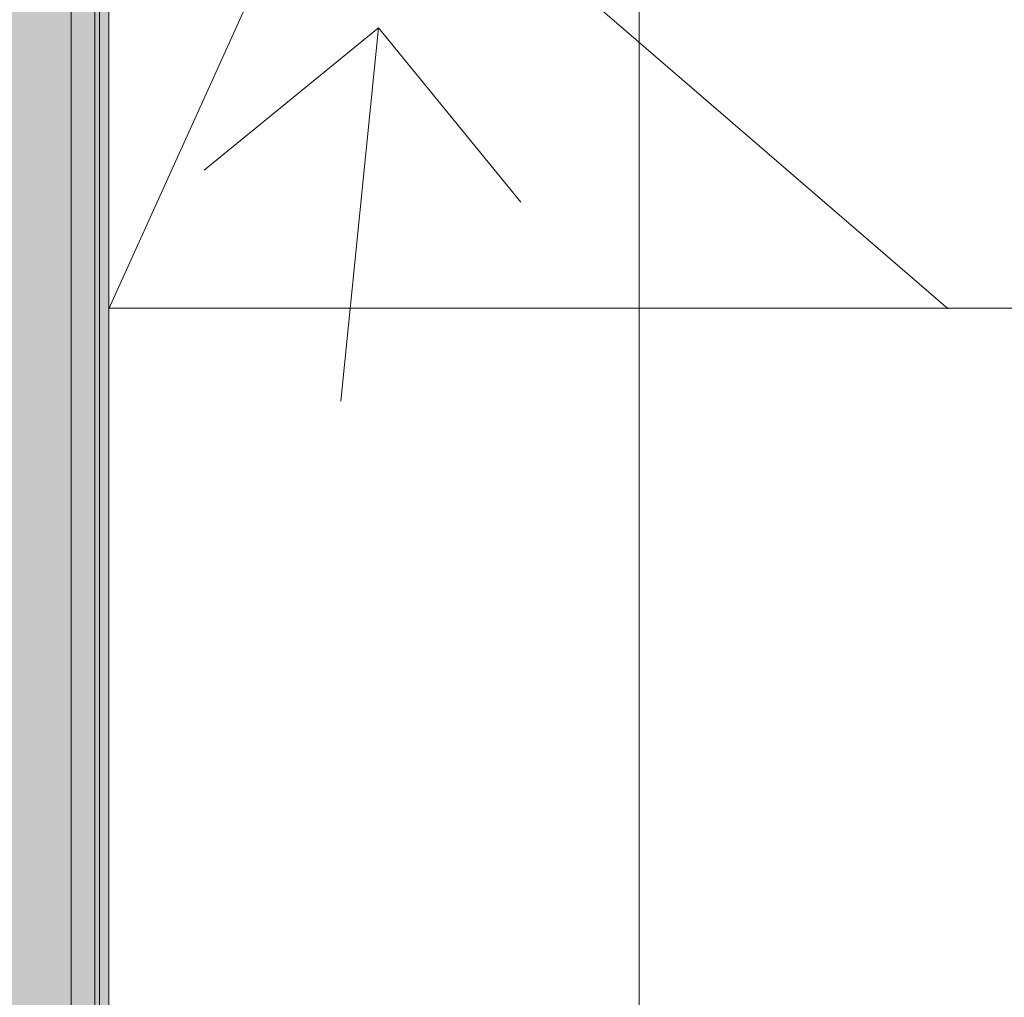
# Model space of a CAD drawing. Header units: millimetres. Extents: x 5980700 to 6194397, y -12939 to 2351883.
# Tile 392 of 587: x 6089061 to 6089586, y 1047 to 1568. Entities that reach past the tile are written whole.
import ezdxf

# ---------------------------------------------------------------- set-up
doc = ezdxf.new("R2010")
doc.units = ezdxf.units.MM
for name, color, linetype, lineweight in [('A-DETL-THIN', 151, 'Continuous', 9), ('A-FLOR-PATT', 8, 'Continuous', 18), ('A-WALL', 113, 'Continuous', 18), ('A-WALL-PATT', 111, 'Continuous', 25)]:
    doc.layers.add(name, color=color, linetype=linetype, lineweight=lineweight)

# ---------------------------------------------------------------- blocks, each defined once
blk = doc.blocks.new('BE-PMSa-MOD-ARQ-CONEXAODOFUTURO-EX-000-R_rvt-2-PLANTA DE CAIMENTO DE PISOS - 1 PAV_')
at = {"layer": 'A-FLOR-PATT', "lineweight": 5}
h = blk.add_hatch(dxfattribs=at)
h.set_pattern_fill('FP_192', color=71, style=0, pattern_type=2)
h.set_pattern_definition([(90, (-2708.615, 514.159), (-450, 2.755455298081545e-14), []), (180, (-2708.615, 514.159), (-5.510910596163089e-14, -450), [])])
h.paths.add_polyline_path([(-3061.114845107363, 120.3896399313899), (-3051.114845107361, 120.3896399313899), (-3051.114845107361, 760.3896399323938), (-3061.114845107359, 760.3896399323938), (-3061.114845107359, 771.3896399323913), (-3081.11991173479, 771.3896399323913), (-3081.11991173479, 660.3896399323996), (-3100.119911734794, 660.3896399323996), (-3100.119911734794, 790.3896399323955), (-3061.114845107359, 790.3896399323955), (-3061.114845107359, 800.3896399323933), (-3051.114845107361, 800.3896399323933), (-3051.114845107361, 840.3896399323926), (-3021.114845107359, 840.3896399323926), (-3021.114845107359, 800.3896399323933), (-3011.114845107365, 800.3896399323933), (-3011.114845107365, 790.3896399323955), (-2972.10977847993, 790.3896399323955), (-2972.10977847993, 660.3896399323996), (-2991.10977847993, 660.3896399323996), (-2992.114845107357, 771.3896399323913), (-3011.114845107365, 771.3896399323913), (-3011.114845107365, 760.3896399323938), (-3021.114845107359, 760.3896399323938), (-3021.114845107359, 120.3896399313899), (-2321.114845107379, 120.38963993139), (-2321.114845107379, 135.3896399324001), (-2271.114845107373, 135.3896399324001), (-2271.114845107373, 120.3896399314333), (-1788.614845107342, 120.3896399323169), (-1788.614845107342, 1828.640541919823), (-3156.11484510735, 1828.640541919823), (-3156.11484510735, 120.3896399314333), (-3111.11484510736, 120.3896399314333), (-3111.11484510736, 135.3896399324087), (-3061.114845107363, 135.3896399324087)])
h.paths.add_polyline_path([(-2385.405754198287, 1209.818154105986), (-2494.67406530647, 1210.968425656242), (-2513.441901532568, 1213.826982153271), (-2533.617734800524, 1219.299263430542), (-2552.767718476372, 1227.020742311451), (-2572.598511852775, 1237.934278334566), (-2596.182046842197, 1256.218682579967), (-2611.756813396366, 1272.471553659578), (-2623.984628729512, 1288.809522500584), (-2634.924497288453, 1307.873240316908), (-2642.997398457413, 1326.996886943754), (-2648.820865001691, 1346.916379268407), (-2653.364776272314, 1385.486267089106), (-2652.214504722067, 1799.158994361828), (-1932.864913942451, 1798.111721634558), (-1934.015185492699, 1368.508865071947), (-1936.873741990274, 1349.741028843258), (-1942.346023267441, 1329.565195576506), (-1950.067502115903, 1310.415211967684), (-1960.981038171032, 1290.584418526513), (-1979.476394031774, 1266.776786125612), (-1995.518314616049, 1251.426116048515), (-2011.856290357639, 1239.198296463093), (-2030.920000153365, 1228.258433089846), (-2050.043646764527, 1220.18553192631), (-2069.963139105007, 1214.362065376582), (-2108.533026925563, 1209.818154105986), (-2301.77352173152, 1209.818154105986)])
h.paths.add_polyline_path([(-2477.696663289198, 1215.248329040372), (-2478.707222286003, 1215.869540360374), (-2481.621891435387, 1215.495511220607)])
h.paths.add_polyline_path([(-2477.696663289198, 1217.373753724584), (-2477.696663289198, 1217.922630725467), (-2478.601607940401, 1217.418295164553)])
h.paths.add_polyline_path([(-2477.696663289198, 1216.522428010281), (-2477.696663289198, 1217.373753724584), (-2481.267902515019, 1216.640651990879)])
h.paths.add_polyline_path([(-2486.166268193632, 1217.790628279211), (-2488.743123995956, 1218.204088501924), (-2487.626071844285, 1217.86247991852)])
h.paths.add_polyline_path([(-2082.560126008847, 1219.247246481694), (-2063.880831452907, 1223.351276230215), (-2077.389146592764, 1220.869054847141), (-2082.446150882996, 1219.285498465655)])
h.paths.add_polyline_path([(-2600.209048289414, 1270.129862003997), (-2610.318473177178, 1282.855912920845), (-2606.494505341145, 1277.552102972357), (-2600.230697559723, 1270.153270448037)])
h.paths.add_polyline_path([(-2585.479272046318, 1256.261601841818), (-2596.365847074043, 1267.143696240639), (-2593.660653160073, 1263.568418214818), (-2585.645466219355, 1256.402757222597)])
h.paths.add_polyline_path([(-2569.213826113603, 1244.238721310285), (-2581.107200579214, 1253.625674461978), (-2578.064582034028, 1250.457326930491), (-2569.933853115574, 1244.717610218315)])
h.paths.add_polyline_path([(-2542.382742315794, 1230.109776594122), (-2555.567367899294, 1237.116035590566), (-2554.304913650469, 1235.563275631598), (-2542.885728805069, 1230.326467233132)])
h.paths.add_polyline_path([(-2034.649451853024, 1234.303316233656), (-2019.671442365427, 1243.056734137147), (-2030.856846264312, 1236.97880872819), (-2034.105931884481, 1234.686742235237)])
h.paths.add_polyline_path([(-2053.302534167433, 1226.502938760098), (-2037.770522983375, 1233.315533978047), (-2049.805317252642, 1228.430575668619), (-2053.035444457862, 1226.650156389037)])
h.paths.add_polyline_path([(-2029.460233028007, 1236.110069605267), (-2021.413321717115, 1240.785904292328), (-2029.442440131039, 1236.119169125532)])
h.paths.add_polyline_path([(-1985.740838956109, 1329.465160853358), (-1983.190975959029, 1331.20294935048), (-1984.448311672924, 1330.230550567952), (-1985.55232971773, 1329.576789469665)])
h.paths.add_polyline_path([(-1986.011866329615, 1323.496216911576), (-1985.196751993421, 1322.730366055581), (-1986.094555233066, 1322.739353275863)])
h.paths.add_polyline_path([(-1999.17087410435, 1303.194681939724), (-1997.2370520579, 1300.723855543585), (-2002.359454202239, 1298.686025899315), (-1999.489666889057, 1302.83380980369)])
h.paths.add_polyline_path([(-2010.217714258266, 1292.558936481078), (-2014.480092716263, 1289.727775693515), (-2013.238608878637, 1288.302829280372), (-2009.70505890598, 1291.768410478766)])
h.paths.add_polyline_path([(-2016.934354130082, 1285.736636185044), (-2017.839468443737, 1287.106963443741), (-2019.880274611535, 1286.699588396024), (-2018.839280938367, 1285.290387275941), (-2017.120664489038, 1285.692991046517)])
h.paths.add_polyline_path([(-2037.197033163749, 1267.560721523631), (-2042.49597852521, 1264.949931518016), (-2041.044355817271, 1267.323389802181), (-2038.819816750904, 1267.917308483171)])
h.paths.add_polyline_path([(-2045.098100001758, 1270.695217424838), (-2042.49597852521, 1275.057467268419), (-2045.439065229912, 1274.271782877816), (-2048.551302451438, 1273.278130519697), (-2047.090147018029, 1272.794656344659), (-2045.439065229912, 1271.561042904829)])
h.paths.add_polyline_path([(-2065.298357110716, 1261.472472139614), (-2067.027447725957, 1260.090729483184), (-2065.354163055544, 1260.351172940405)])
h.paths.add_polyline_path([(-2062.822545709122, 1266.350255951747), (-2057.822252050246, 1267.765776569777), (-2057.822252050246, 1268.574891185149), (-2058.395226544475, 1269.868988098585), (-2054.520052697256, 1273.640267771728), (-2055.220535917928, 1274.239021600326), (-2056.343306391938, 1275.32056883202), (-2060.645077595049, 1271.268401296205), (-2059.537463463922, 1271.063836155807), (-2062.755643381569, 1266.549115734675)])
h.paths.add_polyline_path([(-2066.024810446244, 1265.245595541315), (-2066.024810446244, 1262.900282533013), (-2067.027447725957, 1262.003603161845), (-2065.203360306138, 1261.534719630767), (-2062.104395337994, 1264.616876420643), (-2063.351178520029, 1265.245595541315), (-2063.711326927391, 1266.043659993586), (-2065.550969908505, 1265.40905263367)])
h.paths.add_polyline_path([(-2065.210598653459, 1267.274529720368), (-2065.210598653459, 1269.687649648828), (-2068.749299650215, 1267.835220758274), (-2065.550969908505, 1267.328459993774)])
h.paths.add_polyline_path([(-2076.352072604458, 1260.868781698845), (-2072.182003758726, 1260.868781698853), (-2070.411218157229, 1263.783445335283), (-2065.210598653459, 1267.274529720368), (-2068.45025263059, 1266.678302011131), (-2068.749299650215, 1267.835220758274), (-2076.311618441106, 1262.787586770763), (-2076.092766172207, 1262.695778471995)])
h.paths.add_polyline_path([(-2101.257883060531, 1242.108587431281), (-2074.989097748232, 1246.259658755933), (-2051.282296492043, 1254.553749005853), (-2037.754781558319, 1261.220955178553), (-2020.310723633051, 1272.991598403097), (-2005.490591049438, 1286.285470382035), (-1997.699132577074, 1295.230027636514), (-1986.238142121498, 1311.600876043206), (-1977.995940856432, 1327.272039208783), (-1971.469536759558, 1345.134692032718), (-1967.4985743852, 1362.201384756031), (-1965.742905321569, 1378.284486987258), (-1966.86839724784, 1378.118265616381), (-1969.205306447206, 1369.156972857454), (-1968.456233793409, 1368.065475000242), (-1970.604800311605, 1364.285350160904), (-1971.583910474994, 1364.144090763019), (-1974.169945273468, 1358.451519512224), (-1977.714465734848, 1353.075655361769), (-1976.676781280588, 1351.715792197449), (-1972.617144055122, 1355.947862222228), (-1971.794189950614, 1355.661244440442), (-1969.781314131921, 1358.386849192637), (-1973.358730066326, 1349.986799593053), (-1973.358730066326, 1349.742312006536), (-1972.745116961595, 1348.620988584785), (-1976.191948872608, 1339.06831262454), (-1979.134245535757, 1335.099132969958), (-1981.095831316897, 1334.169196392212), (-1981.095831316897, 1339.256395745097), (-1982.042071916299, 1339.40947422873), (-1984.300262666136, 1336.763749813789), (-1986.248129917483, 1334.071764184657), (-1985.315838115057, 1333.637814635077), (-1984.458201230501, 1333.637814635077), (-1986.217635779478, 1330.959531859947), (-1989.781597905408, 1328.576218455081), (-1989.337710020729, 1325.45135236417), (-1985.993920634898, 1329.154876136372), (-1985.55232971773, 1328.404820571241), (-1986.175633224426, 1325.584541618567), (-1984.448311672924, 1327.637175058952), (-1983.531970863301, 1326.957940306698), (-1988.300257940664, 1322.275104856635), (-1989.781597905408, 1322.489197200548), (-1990.669972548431, 1322.081489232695), (-1993.670908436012, 1317.650989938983), (-1995.866106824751, 1316.820626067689), (-1995.866106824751, 1314.112330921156), (-1991.567297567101, 1315.625908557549), (-1988.781726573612, 1317.560638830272), (-1991.573527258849, 1313.959319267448), (-1991.576189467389, 1312.592637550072), (-1997.193717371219, 1304.792685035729), (-2006.969637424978, 1297.111660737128), (-2010.998278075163, 1296.87058749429), (-2011.283304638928, 1294.929710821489), (-2014.009268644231, 1293.674927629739), (-2009.318441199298, 1293.039932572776), (-2006.961267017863, 1294.112457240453), (-2005.775437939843, 1293.583724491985), (-2005.775437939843, 1291.518149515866), (-2004.777982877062, 1291.768410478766), (-2007.007336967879, 1288.677704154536), (-2009.318441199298, 1288.266765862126), (-2012.037773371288, 1288.522634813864), (-2013.672997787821, 1287.160244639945), (-2014.026177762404, 1286.231266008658), (-2018.839280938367, 1284.283823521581), (-2019.861647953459, 1282.710133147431), (-2017.839468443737, 1282.540732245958), (-2013.949506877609, 1283.907405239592), (-2014.014366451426, 1281.164908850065), (-2015.090040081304, 1280.328357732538), (-2026.025034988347, 1274.761583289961), (-2028.68532392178, 1272.991598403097), (-2029.311900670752, 1271.788868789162), (-2028.53730509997, 1271.269004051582), (-2033.039868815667, 1268.595802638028), (-2033.771857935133, 1269.159614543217), (-2036.217310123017, 1269.159614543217), (-2033.771857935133, 1271.079977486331), (-2035.629067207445, 1271.403304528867), (-2038.071023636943, 1271.859411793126), (-2038.461734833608, 1271.835372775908), (-2040.385987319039, 1270.21187522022), (-2041.309287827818, 1269.662975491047), (-2044.282382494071, 1268.646576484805), (-2046.410641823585, 1270.883625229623), (-2049.607524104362, 1270.325756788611), (-2050.033026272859, 1269.602491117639), (-2047.090147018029, 1268.346741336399), (-2050.865522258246, 1266.797149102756), (-2052.603626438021, 1266.434433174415), (-2057.907121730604, 1261.294097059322), (-2060.474703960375, 1260.344721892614), (-2068.29066351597, 1257.742209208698), (-2072.195619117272, 1258.591187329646), (-2074.469517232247, 1257.753722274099), (-2077.022368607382, 1260.820498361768), (-2082.761014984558, 1259.45817597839), (-2085.376661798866, 1257.81157915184), (-2087.232279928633, 1258.619929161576), (-2086.881232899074, 1261.122462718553), (-2091.091994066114, 1259.745007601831), (-2090.909593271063, 1258.619929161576), (-2097.224943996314, 1257.175148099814), (-2100.040584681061, 1256.356742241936), (-2100.304326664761, 1255.522836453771), (-2102.671216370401, 1254.435178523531), (-2104.757513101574, 1255.483089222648), (-2108.533026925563, 1255.291145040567), (-2108.532940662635, 1252.454629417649), (-2100.662309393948, 1253.432346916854), (-2098.74092597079, 1251.621364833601), (-2098.538726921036, 1251.675186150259), (-2095.592052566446, 1253.432346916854), (-2097.124365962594, 1254.517098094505), (-2085.245502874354, 1255.075280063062), (-2085.245502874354, 1252.933898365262), (-2089.041202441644, 1251.747326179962), (-2085.245502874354, 1249.586500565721), (-2092.459903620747, 1247.877179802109), (-2097.136337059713, 1248.913496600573), (-2101.443416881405, 1250.227805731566), (-2101.4861124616, 1250.332797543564), (-2104.929092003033, 1251.645184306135), (-2108.533026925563, 1250.332797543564), (-2108.533026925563, 1242.473705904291)])
h.paths.add_polyline_path([(-2477.696663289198, 1248.875312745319), (-2477.696663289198, 1249.951062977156), (-2478.891897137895, 1249.118011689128)])
h.paths.add_polyline_path([(-2495.720368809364, 1260.277374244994), (-2498.059536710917, 1259.688216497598), (-2496.826857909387, 1259.688216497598), (-2496.360625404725, 1259.936375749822)])
h.paths.add_polyline_path([(-2517.198736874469, 1260.56345831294), (-2519.99770862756, 1261.712181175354), (-2519.216795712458, 1260.863032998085), (-2518.533944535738, 1260.761665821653)])
h.paths.add_polyline_path([(-2535.373757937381, 1264.950981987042), (-2533.814286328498, 1265.806610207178), (-2535.01086572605, 1265.806610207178), (-2535.297832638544, 1265.129998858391)])
h.paths.add_polyline_path([(-2547.902016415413, 1272.910526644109), (-2544.930173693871, 1271.000908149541), (-2545.880019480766, 1272.766426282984), (-2546.820587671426, 1272.833457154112)])
h.paths.add_polyline_path([(-2582.251883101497, 1295.895512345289), (-2577.042795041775, 1292.538573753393), (-2576.545114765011, 1293.125308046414), (-2577.751080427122, 1295.895512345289), (-2585.646606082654, 1299.767399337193), (-2582.463302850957, 1296.13664936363)])
h.paths.add_polyline_path([(-2589.869940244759, 1310.141500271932), (-2585.963054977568, 1307.340931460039), (-2585.226527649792, 1308.248809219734), (-2588.207083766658, 1310.673724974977), (-2588.816374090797, 1311.367223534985), (-2589.78324481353, 1310.242362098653)])
h.paths.add_polyline_path([(-2597.592707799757, 1316.257969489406), (-2590.191331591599, 1309.677347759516), (-2590.191331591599, 1310.563576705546), (-2594.564858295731, 1316.257969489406), (-2595.735742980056, 1315.351682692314)])
h.paths.add_polyline_path([(-2598.404424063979, 1320.693153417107), (-2596.293896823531, 1320.693153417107), (-2597.349434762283, 1321.068025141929)])
h.paths.add_polyline_path([(-2603.441542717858, 1335.498170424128), (-2603.065711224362, 1332.696711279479), (-2600.214130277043, 1330.313454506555), (-2600.214130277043, 1331.594398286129), (-2601.855949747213, 1332.696711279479), (-2602.313533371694, 1333.50517969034)])
h.paths.add_polyline_path([(-2477.696663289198, 1242.473705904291), (-2477.696663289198, 1248.875312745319), (-2482.00864201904, 1249.118011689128), (-2483.24217170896, 1249.698056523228), (-2490.440285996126, 1249.365105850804), (-2482.496771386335, 1251.282385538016), (-2477.696663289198, 1251.294735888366), (-2477.696663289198, 1255.291145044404), (-2481.709060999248, 1255.291145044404), (-2482.263410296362, 1256.342370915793), (-2487.283260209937, 1256.607055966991), (-2487.283260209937, 1259.005845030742), (-2494.001528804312, 1258.646488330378), (-2494.243663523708, 1257.854050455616), (-2497.015240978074, 1258.125844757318), (-2498.91830454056, 1258.646488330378), (-2500.779650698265, 1258.646488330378), (-2502.270287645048, 1259.688216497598), (-2504.238014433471, 1258.999604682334), (-2507.053541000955, 1260.667170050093), (-2508.774623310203, 1260.831165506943), (-2508.28731623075, 1262.970235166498), (-2508.039137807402, 1263.783445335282), (-2523.129242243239, 1268.45270255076), (-2525.712986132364, 1268.595935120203), (-2527.059826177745, 1269.967192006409), (-2532.639903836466, 1269.406412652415), (-2529.976181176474, 1267.779322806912), (-2529.961775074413, 1265.775328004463), (-2525.150879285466, 1265.806610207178), (-2525.115171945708, 1266.474671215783), (-2521.395164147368, 1266.201362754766), (-2520.600951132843, 1264.873473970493), (-2519.76022220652, 1264.062454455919), (-2516.997364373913, 1263.178130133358), (-2513.966977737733, 1261.825736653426), (-2511.729684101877, 1261.766492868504), (-2512.40283933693, 1259.736450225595), (-2515.320060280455, 1259.784294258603), (-2517.064347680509, 1259.409134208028), (-2517.198736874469, 1258.955268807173), (-2520.734602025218, 1261.088346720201), (-2519.175935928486, 1258.179712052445), (-2518.533944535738, 1257.871480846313), (-2513.70021302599, 1257.689736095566), (-2514.006080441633, 1256.080285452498), (-2515.412821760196, 1255.1539694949), (-2512.40283933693, 1253.171741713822), (-2518.533944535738, 1253.010908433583), (-2517.064347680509, 1252.097279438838), (-2519.392755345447, 1251.708643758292), (-2522.841066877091, 1253.690669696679), (-2524.712103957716, 1256.399629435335), (-2524.047038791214, 1256.556370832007), (-2521.769652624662, 1257.002672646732), (-2524.645101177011, 1258.361617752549), (-2528.091320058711, 1258.062962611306), (-2530.458294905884, 1257.112556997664), (-2535.037105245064, 1260.688258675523), (-2533.835056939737, 1261.401551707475), (-2537.520126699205, 1264.139800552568), (-2535.373757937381, 1264.950981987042), (-2539.074725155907, 1267.123863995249), (-2542.588400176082, 1266.34370556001), (-2539.450159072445, 1263.783445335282), (-2540.647648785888, 1263.783445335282), (-2545.843756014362, 1266.865845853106), (-2550.388092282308, 1272.326761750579), (-2548.685143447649, 1272.766873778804), (-2547.923941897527, 1272.951006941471), (-2550.388092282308, 1275.401323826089), (-2556.121366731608, 1278.039529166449), (-2557.418582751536, 1278.520191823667), (-2559.00904460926, 1277.356280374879), (-2565.717606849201, 1282.913767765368), (-2568.379545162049, 1283.586246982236), (-2565.717606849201, 1280.060953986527), (-2569.501039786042, 1281.746288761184), (-2571.9698162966, 1281.746288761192), (-2578.899554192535, 1288.020562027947), (-2578.045470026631, 1288.737595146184), (-2578.563728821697, 1289.991332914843), (-2585.08830526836, 1297.564098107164), (-2591.316045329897, 1302.266491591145), (-2594.76896190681, 1307.935012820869), (-2596.739678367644, 1311.760669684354), (-2599.157505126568, 1317.791005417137), (-2600.417703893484, 1320.642210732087), (-2598.430796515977, 1319.315302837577), (-2599.157505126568, 1323.644164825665), (-2600.53377658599, 1322.757128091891), (-2601.052351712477, 1322.757128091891), (-2603.702812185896, 1327.31459900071), (-2602.900122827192, 1328.038637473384), (-2604.169310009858, 1331.223757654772), (-2605.769334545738, 1330.531962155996), (-2609.892218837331, 1337.209436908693), (-2607.565351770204, 1334.733137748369), (-2606.494912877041, 1335.507317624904), (-2605.557529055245, 1337.129415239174), (-2604.854257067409, 1337.81540555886), (-2605.557529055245, 1338.968962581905), (-2605.557529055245, 1340.970306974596), (-2609.892218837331, 1345.134529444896), (-2609.93075342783, 1347.350032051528), (-2612.206465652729, 1350.949323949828), (-2613.262060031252, 1358.02093307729), (-2612.206465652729, 1358.163612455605), (-2612.693835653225, 1359.418306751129), (-2616.746418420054, 1367.258913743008), (-2615.311417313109, 1367.258913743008), (-2620.709224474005, 1385.486267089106), (-2620.387572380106, 1373.088363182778), (-2616.923271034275, 1351.942336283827), (-2608.417297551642, 1327.716430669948), (-2602.504237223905, 1315.601217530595), (-2590.191331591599, 1297.263963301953), (-2576.828842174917, 1282.372342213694), (-2567.952902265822, 1274.652372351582), (-2552.085389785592, 1263.494523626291), (-2535.910890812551, 1254.949180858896), (-2518.04823808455, 1248.422776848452), (-2499.915851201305, 1244.273777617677), (-2484.898443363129, 1242.696145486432), (-2481.476924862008, 1242.590465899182)])
h.paths.add_polyline_path([(-2489.717007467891, 1246.983979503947), (-2489.717007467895, 1248.158507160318), (-2487.831453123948, 1247.799544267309), (-2489.280229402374, 1246.99245233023)])
h.paths.add_polyline_path([(-2082.053874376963, 1247.432297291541), (-2082.896699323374, 1248.244203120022), (-2081.289634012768, 1247.710884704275)])
h.paths.add_polyline_path([(-2502.781548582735, 1250.551709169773), (-2510.183331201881, 1257.191049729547), (-2506.943103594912, 1258.007719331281), (-2502.651480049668, 1253.618202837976), (-2499.691193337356, 1251.596698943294), (-2495.420730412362, 1251.543975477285), (-2494.55882629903, 1250.12364516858), (-2501.058837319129, 1250.288313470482), (-2502.651480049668, 1250.531822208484)])
h.paths.add_polyline_path([(-2498.368368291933, 1247.917391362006), (-2507.053541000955, 1249.398652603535), (-2505.486905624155, 1250.082163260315), (-2504.120709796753, 1250.678498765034), (-2498.90407002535, 1249.052411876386)])
h.paths.add_polyline_path([(-2095.699343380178, 1248.857082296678), (-2091.820967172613, 1250.227805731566), (-2092.862853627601, 1249.951062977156), (-2094.767229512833, 1249.216581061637)])
h.paths.add_polyline_path([(-2513.317847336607, 1250.284872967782), (-2517.064347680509, 1252.097279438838), (-2513.23452321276, 1250.311970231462)])
h.paths.add_polyline_path([(-2076.707114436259, 1250.842012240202), (-2077.022368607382, 1251.940281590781), (-2075.998925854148, 1251.428014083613)])
h.paths.add_polyline_path([(-1993.176621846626, 1262.973882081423), (-1981.433656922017, 1275.840481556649), (-1990.190458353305, 1266.817080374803), (-1993.139242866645, 1263.021988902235)])
h.paths.add_polyline_path([(-1993.176621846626, 1262.973882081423), (-1991.864873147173, 1263.153523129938), (-1993.116735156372, 1263.021988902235)])
h.paths.add_polyline_path([(-2489.936941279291, 1251.81782259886), (-2499.655460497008, 1254.003273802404), (-2490.115540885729, 1255.694747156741), (-2488.843866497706, 1255.694747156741), (-2486.699571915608, 1256.342370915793), (-2485.015642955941, 1254.61737580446), (-2486.070492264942, 1253.726819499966), (-2489.839874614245, 1251.874613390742)])
h.paths.add_polyline_path([(-2070.652397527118, 1252.635179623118), (-2069.973550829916, 1254.117541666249), (-2067.936694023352, 1253.458990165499), (-2070.070555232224, 1252.811681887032)])
h.paths.add_polyline_path([(-2003.290915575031, 1252.952339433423), (-1992.350885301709, 1262.064740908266), (-1993.200031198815, 1261.940975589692), (-2002.600089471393, 1253.566939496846)])
h.paths.add_polyline_path([(-2075.689228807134, 1255.418399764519), (-2075.580046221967, 1256.733989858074), (-2071.709029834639, 1257.400816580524), (-2071.709029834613, 1256.041244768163), (-2075.580046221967, 1255.435485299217)])
h.paths.add_polyline_path([(-2076.410868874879, 1252.966539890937), (-2077.62546075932, 1254.533319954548), (-2075.044198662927, 1254.998170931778), (-2075.044198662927, 1253.79394421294), (-2075.998925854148, 1253.215936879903)])
h.paths.add_polyline_path([(-2480.808769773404, 1253.178575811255), (-2482.263410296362, 1254.491571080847), (-2481.353758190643, 1254.61737580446)])
h.paths.add_polyline_path([(-2097.124365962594, 1254.517098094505), (-2097.224943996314, 1255.930330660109), (-2096.435289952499, 1255.09195010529)])
h.paths.add_polyline_path([(-2066.341518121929, 1254.965115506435), (-2067.027447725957, 1256.006312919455), (-2065.826532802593, 1255.60631420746)])
h.paths.add_polyline_path([(-2502.442404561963, 1254.977030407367), (-2502.651480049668, 1256.40308812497), (-2501.187634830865, 1255.231935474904)])
h.paths.add_polyline_path([(-2108.533026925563, 1256.865098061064), (-2105.696875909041, 1258.529418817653), (-2108.533026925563, 1258.439051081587), (-2108.533026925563, 1257.117808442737)])
h.paths.add_polyline_path([(-2477.696663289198, 1256.865098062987), (-2477.696663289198, 1258.439051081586), (-2480.549271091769, 1258.439051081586)])
h.paths.add_polyline_path([(-2061.553781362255, 1257.03001485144), (-2061.553781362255, 1258.292292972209), (-2060.474703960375, 1257.353801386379)])
h.paths.add_polyline_path([(-2104.757513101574, 1257.117808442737), (-2101.199592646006, 1257.222088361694), (-2101.199592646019, 1258.77823602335), (-2105.634634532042, 1258.439051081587), (-2104.826740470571, 1257.222088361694)])
h.paths.add_polyline_path([(-2489.167676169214, 1257.801020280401), (-2491.603476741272, 1258.646488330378), (-2489.534783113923, 1258.646488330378)])
h.paths.add_polyline_path([(-2507.134643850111, 1258.277094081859), (-2507.816138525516, 1259.648078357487), (-2507.053541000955, 1258.817138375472)])
h.paths.add_polyline_path([(-2041.644814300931, 1263.103449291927), (-2038.819816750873, 1265.758578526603), (-2038.11838608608, 1264.949931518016), (-2041.553579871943, 1263.151220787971)])
h.paths.add_polyline_path([(-2043.191994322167, 1261.055863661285), (-2040.52983258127, 1263.369920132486), (-2041.044355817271, 1262.231851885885)])
h.paths.add_polyline_path([(-2511.754385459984, 1261.922613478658), (-2513.966977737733, 1263.335611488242), (-2512.075100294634, 1263.404534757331)])
h.paths.add_polyline_path([(-2051.508802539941, 1262.26090895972), (-2052.771829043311, 1263.052588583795), (-2048.694527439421, 1265.418321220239), (-2047.744173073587, 1264.510878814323), (-2051.282296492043, 1262.396282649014)])
h.paths.add_polyline_path([(-2543.038542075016, 1263.013989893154), (-2545.138827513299, 1265.157870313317), (-2543.218638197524, 1263.783445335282), (-2543.081961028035, 1263.199496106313)])
h.paths.add_polyline_path([(-2517.722302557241, 1263.788245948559), (-2516.448279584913, 1265.461061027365), (-2515.320060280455, 1264.477898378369), (-2517.508226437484, 1263.849704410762)])
h.paths.add_polyline_path([(-2557.418582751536, 1272.786617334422), (-2559.417878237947, 1272.786617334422), (-2562.354227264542, 1276.180156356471), (-2557.536748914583, 1274.146957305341)])
h.paths.add_polyline_path([(-2554.155335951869, 1270.038709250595), (-2557.418582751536, 1272.786617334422), (-2554.103770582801, 1272.214978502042), (-2553.556003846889, 1270.133806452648)])
h.paths.add_polyline_path([(-2547.923941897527, 1265.760113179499), (-2553.556003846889, 1269.214708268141), (-2552.254968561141, 1269.121338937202), (-2548.685143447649, 1266.631489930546)])
h.paths.add_polyline_path([(-2527.742311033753, 1266.201566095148), (-2526.939704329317, 1267.825465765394), (-2525.548675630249, 1266.429606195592), (-2526.939704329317, 1266.285001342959)])
h.paths.add_polyline_path([(-2053.972628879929, 1269.158844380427), (-2050.865522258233, 1269.70804904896), (-2051.943831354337, 1271.019980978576), (-2053.871628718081, 1269.251497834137)])
h.paths.add_polyline_path([(-2601.11818939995, 1269.304125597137), (-2601.24195396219, 1270.153270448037), (-2601.22196926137, 1269.414645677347)])
h.paths.add_polyline_path([(-2550.22569626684, 1272.484282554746), (-2552.254968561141, 1274.692182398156), (-2551.043775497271, 1274.437146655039), (-2550.388092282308, 1272.871943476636)])
h.paths.add_polyline_path([(-2049.326061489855, 1272.928230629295), (-2050.155465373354, 1274.406174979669), (-2050.493506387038, 1273.08367042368), (-2049.607524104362, 1272.965706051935)])
h.paths.add_polyline_path([(-2033.612564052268, 1273.91064425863), (-2034.259455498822, 1275.800799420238), (-2035.934376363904, 1274.134146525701), (-2033.903204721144, 1273.938621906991)])
h.paths.add_polyline_path([(-2531.836535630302, 1274.348538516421), (-2530.424514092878, 1275.702728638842), (-2531.429067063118, 1275.702728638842), (-2531.710614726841, 1274.767026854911)])
h.paths.add_polyline_path([(-2046.526632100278, 1278.29499804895), (-2044.207800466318, 1279.113658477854), (-2045.46573811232, 1280.169296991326), (-2046.473552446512, 1278.388774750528)])
h.paths.add_polyline_path([(-2052.476994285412, 1275.320568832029), (-2050.033026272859, 1276.848085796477), (-2047.744173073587, 1277.316990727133), (-2047.744173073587, 1278.335985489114), (-2049.312289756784, 1278.388774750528), (-2050.155525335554, 1280.169296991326), (-2053.448920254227, 1276.580437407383), (-2052.757095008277, 1275.683652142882)])
h.paths.add_polyline_path([(-2023.981150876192, 1277.074854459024), (-2018.803298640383, 1281.538549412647), (-2019.508862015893, 1281.538549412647), (-2023.223544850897, 1278.217993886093), (-2023.885039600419, 1277.219875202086)])
h.paths.add_polyline_path([(-2032.342006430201, 1280.334549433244), (-2029.671348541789, 1279.01495504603), (-2027.239157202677, 1280.582982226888), (-2021.160127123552, 1284.908334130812), (-2023.981150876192, 1283.955484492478), (-2029.671348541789, 1280.803705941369), (-2030.314786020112, 1281.877017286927), (-2032.260299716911, 1280.396718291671)])
h.paths.add_polyline_path([(-2036.338329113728, 1277.443465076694), (-2032.260299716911, 1281.63235451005), (-2032.260299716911, 1285.779318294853), (-2034.223247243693, 1284.359491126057), (-2036.518071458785, 1286.104296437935), (-2038.160433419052, 1284.643051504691), (-2036.531454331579, 1284.158901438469), (-2038.160433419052, 1282.407972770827), (-2035.585104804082, 1282.512965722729), (-2034.697044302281, 1280.334549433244), (-2036.595500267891, 1278.851658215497), (-2038.160433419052, 1278.219914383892)])
h.paths.add_polyline_path([(-1979.308361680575, 1277.703658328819), (-1969.075691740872, 1292.005267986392), (-1976.6724344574, 1282.075729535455), (-1979.064469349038, 1278.10818946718)])
h.paths.add_polyline_path([(-2566.450165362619, 1285.174213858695), (-2572.296981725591, 1288.020562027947), (-2569.297682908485, 1285.665137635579), (-2566.843409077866, 1285.244476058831)])
h.paths.add_polyline_path([(-2550.388092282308, 1278.963294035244), (-2547.728638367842, 1279.905920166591), (-2549.067884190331, 1281.20344034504), (-2550.621607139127, 1280.941463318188), (-2561.124056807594, 1287.253680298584), (-2562.354227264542, 1286.226865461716), (-2562.828485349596, 1285.338801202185), (-2564.65419758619, 1284.107372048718), (-2559.847370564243, 1281.874596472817), (-2551.697786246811, 1279.391949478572)])
h.paths.add_polyline_path([(-2541.123230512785, 1279.15848918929), (-2535.297787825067, 1279.505739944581), (-2539.074725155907, 1282.883548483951), (-2541.53082293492, 1280.886175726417), (-2543.606686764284, 1279.666861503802), (-2541.53082293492, 1279.24192480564)])
h.paths.add_polyline_path([(-2552.609804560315, 1280.450692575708), (-2554.513337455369, 1282.48249578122), (-2552.929751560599, 1281.874596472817), (-2552.617228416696, 1280.483731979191)])
h.paths.add_polyline_path([(-2545.854682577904, 1282.364474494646), (-2545.138827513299, 1283.793561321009), (-2546.315580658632, 1283.289660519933), (-2545.882943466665, 1282.421204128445)])
h.paths.add_polyline_path([(-2040.994701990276, 1283.151092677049), (-2039.058777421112, 1284.901399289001), (-2041.272788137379, 1286.555155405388), (-2043.855555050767, 1286.194866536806), (-2043.855555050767, 1284.97311591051), (-2043.191994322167, 1283.804142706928), (-2042.49597852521, 1283.172826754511), (-2041.044355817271, 1283.151811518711)])
h.paths.add_polyline_path([(-2043.855555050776, 1283.192509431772), (-2045.439065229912, 1284.592128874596), (-2045.439065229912, 1283.278133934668), (-2045.043756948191, 1283.256758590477)])
h.paths.add_polyline_path([(-2040.385939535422, 1290.03994511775), (-2033.979686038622, 1290.895461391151), (-2033.001763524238, 1293.672457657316), (-2034.982815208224, 1294.035728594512), (-2036.279506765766, 1295.321902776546), (-2040.371906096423, 1290.057395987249)])
h.paths.add_polyline_path([(-2579.690937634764, 1291.597614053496), (-2582.205250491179, 1292.796141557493), (-2579.940161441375, 1291.80720430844)])
h.paths.add_polyline_path([(-1968.090556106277, 1291.91161790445), (-1967.130492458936, 1292.981054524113), (-1968.053911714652, 1292.005267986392)])
h.paths.add_polyline_path([(-2628.87833306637, 1311.600876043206), (-2634.752354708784, 1326.758557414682), (-2634.338245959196, 1323.774835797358), (-2629.004273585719, 1311.863298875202)])
h.paths.add_polyline_path([(-2618.94387627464, 1293.96943344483), (-2626.204121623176, 1307.810086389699), (-2624.83199558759, 1303.856486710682), (-2619.593792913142, 1294.998970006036)])
h.paths.add_polyline_path([(-2007.153224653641, 1294.198046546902), (-2009.008543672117, 1294.74862804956), (-2006.306620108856, 1295.221621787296)])
h.paths.add_polyline_path([(-2010.998278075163, 1296.87058749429), (-2010.998278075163, 1299.360904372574), (-2011.382354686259, 1297.141910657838)])
h.paths.add_polyline_path([(-2561.680504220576, 1297.785187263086), (-2562.876728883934, 1299.679726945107), (-2563.779820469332, 1298.048630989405), (-2562.186278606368, 1297.848657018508)])
h.paths.add_polyline_path([(-2571.308797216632, 1301.262862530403), (-2574.529737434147, 1304.278022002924), (-2577.02193596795, 1302.783855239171), (-2573.756953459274, 1302.199934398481)])
h.paths.add_polyline_path([(-1962.064418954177, 1302.64750019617), (-1954.35928487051, 1318.892695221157), (-1960.162795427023, 1307.615562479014), (-1961.997126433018, 1302.823304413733)])
h.paths.add_polyline_path([(-2589.78324481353, 1303.755414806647), (-2589.341726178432, 1304.897170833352), (-2589.838575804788, 1303.930894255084)])
h.paths.add_polyline_path([(-2561.504629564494, 1304.038216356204), (-2556.407154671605, 1305.532187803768), (-2557.408937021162, 1305.644334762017), (-2560.246206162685, 1305.360409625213), (-2561.489287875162, 1304.054335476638)])
h.paths.add_polyline_path([(-2015.195644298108, 1304.463933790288), (-2013.140647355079, 1305.915044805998), (-2015.544787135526, 1305.936897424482), (-2015.834322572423, 1304.703420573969), (-2015.544787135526, 1304.594852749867)])
h.paths.add_polyline_path([(-2582.111291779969, 1310.231436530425), (-2582.111291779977, 1312.11054112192), (-2582.111291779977, 1313.124557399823), (-2583.551065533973, 1314.001496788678), (-2585.590576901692, 1313.21356427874), (-2583.065805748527, 1311.049559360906)])
h.paths.add_polyline_path([(-2576.12946903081, 1306.233016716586), (-2577.02193596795, 1308.590436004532), (-2578.872944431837, 1309.789066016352), (-2579.690937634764, 1308.565050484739), (-2581.938504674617, 1309.789066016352), (-2579.690937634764, 1306.746138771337), (-2577.449226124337, 1306.24506857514), (-2577.02193596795, 1306.241166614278)])
h.paths.add_polyline_path([(-2000.558088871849, 1311.116415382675), (-2000.938232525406, 1314.80590859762), (-2002.380805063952, 1311.593040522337), (-2000.756175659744, 1311.168213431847)])
h.paths.add_polyline_path([(-2000.912318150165, 1308.626463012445), (-1998.702895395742, 1310.880237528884), (-2000.591688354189, 1310.880237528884)])
h.paths.add_polyline_path([(-2588.796066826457, 1313.850653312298), (-2591.119651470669, 1316.064715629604), (-2590.718156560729, 1314.3513910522), (-2588.816374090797, 1313.855943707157)])
h.paths.add_polyline_path([(-1987.680911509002, 1314.715548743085), (-1984.174556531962, 1321.215983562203), (-1983.456708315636, 1320.976197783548), (-1985.093693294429, 1318.044102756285), (-1987.185657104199, 1315.352712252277)])
h.paths.add_polyline_path([(-2632.775800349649, 1318.530925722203), (-2634.924497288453, 1324.239986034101), (-2634.924497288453, 1323.172766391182), (-2633.214790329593, 1319.479277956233)])
h.paths.add_polyline_path([(-1990.973858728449, 1318.840304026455), (-1988.395269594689, 1320.736607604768), (-1988.470152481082, 1320.142505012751)])
h.paths.add_polyline_path([(-1998.771237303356, 1320.460738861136), (-1995.108366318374, 1322.802669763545), (-1995.896841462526, 1323.677277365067), (-1998.50755900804, 1320.736607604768)])
h.paths.add_polyline_path([(-2593.739315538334, 1320.683098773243), (-2597.349434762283, 1324.039481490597), (-2599.157505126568, 1326.202109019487), (-2601.754629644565, 1327.31459900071), (-2600.214130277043, 1325.040736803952), (-2595.221630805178, 1321.038498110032), (-2593.781251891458, 1320.693153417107)])
h.paths.add_polyline_path([(-2636.67275586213, 1329.961428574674), (-2637.780899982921, 1333.804701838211), (-2636.679991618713, 1329.983174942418)])
h.paths.add_polyline_path([(-1946.367390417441, 1339.774326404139), (-1944.91422994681, 1342.826119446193), (-1946.257771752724, 1340.01842891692)])
h.paths.add_polyline_path([(-1949.576989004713, 1330.281415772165), (-1945.394407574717, 1346.149369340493), (-1948.976030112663, 1333.434525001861)])
h.paths.add_polyline_path([(-2638.802642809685, 1331.613144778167), (-2639.764513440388, 1335.635573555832), (-2638.820149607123, 1331.664794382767)])
h.paths.add_polyline_path([(-2606.498612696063, 1335.507317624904), (-2609.550369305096, 1338.663994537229), (-2608.263843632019, 1338.028887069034), (-2606.668704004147, 1335.750286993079)])
h.paths.add_polyline_path([(-1979.134245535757, 1339.068312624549), (-1976.144010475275, 1344.606723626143), (-1977.134317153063, 1343.87737004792), (-1979.122201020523, 1339.092152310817)])
h.paths.add_polyline_path([(-2639.770286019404, 1340.606773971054), (-2642.876782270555, 1356.358276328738), (-2643.122668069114, 1354.449807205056), (-2639.8316541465, 1340.834071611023)])
h.paths.add_polyline_path([(-2603.940051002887, 1342.946889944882), (-2607.219916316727, 1349.038916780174), (-2606.655097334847, 1346.028088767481), (-2604.743875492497, 1343.859118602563)])
h.paths.add_polyline_path([(-2615.52549755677, 1348.555142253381), (-2617.457649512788, 1355.534561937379), (-2615.904967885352, 1350.18260173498)])
h.paths.add_polyline_path([(-2611.5347539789, 1348.833210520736), (-2614.522220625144, 1353.23033880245), (-2613.240553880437, 1351.853306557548), (-2611.733019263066, 1349.184236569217)])
h.paths.add_polyline_path([(-1986.61288970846, 1348.926743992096), (-1986.114569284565, 1351.136561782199), (-1986.699902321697, 1350.980920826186), (-1986.61288970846, 1348.971838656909)])
h.paths.add_polyline_path([(-1940.377392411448, 1371.078155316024), (-1939.994850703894, 1385.486267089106), (-1940.420513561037, 1385.486267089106), (-1940.103033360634, 1374.536046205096)])
h.paths.add_polyline_path([(-1967.009274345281, 1503.175726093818), (-1966.134708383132, 1511.027971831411), (-1967.009274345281, 1511.027971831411), (-1967.013192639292, 1506.654019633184), (-1968.029737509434, 1504.371678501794)])
h.paths.add_polyline_path([(-2619.22041586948, 1503.175726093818), (-2618.207516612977, 1505.52277581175), (-2619.547605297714, 1507.397417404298), (-2619.361295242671, 1503.804681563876)])
h.paths.add_polyline_path([(-1966.061222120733, 1623.740812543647), (-1965.520465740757, 1623.740812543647), (-1965.84211783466, 1636.13871727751), (-1970.213908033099, 1660.293888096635), (-1977.412722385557, 1680.531474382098), (-1984.048826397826, 1694.158511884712), (-1996.038358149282, 1711.963115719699), (-2009.400848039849, 1726.85473742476), (-2018.276787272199, 1734.574706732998), (-2034.144300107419, 1745.732555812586), (-2051.122680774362, 1754.623145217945), (-2068.269085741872, 1760.829531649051), (-2086.313838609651, 1764.95330195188), (-2101.331246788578, 1766.530934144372), (-2095.146341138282, 1765.232851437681), (-2076.046358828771, 1762.275702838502), (-2058.053508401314, 1756.712835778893), (-2027.492337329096, 1740.836804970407), (-2016.621601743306, 1732.420874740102), (-1999.428618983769, 1715.254880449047), (-1992.159835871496, 1705.51823185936), (-1982.78332671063, 1690.735977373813), (-1982.936726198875, 1689.399911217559), (-1975.213874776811, 1673.470630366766), (-1970.213908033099, 1656.154030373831), (-1966.817365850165, 1637.07276912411), (-1966.134708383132, 1623.740812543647)])
h.paths.add_polyline_path([(-2620.09498183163, 1623.740812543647), (-2617.616350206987, 1649.760994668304), (-2612.177027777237, 1670.252070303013), (-2607.811038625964, 1679.563377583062), (-2606.140767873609, 1683.214385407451), (-2604.36758214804, 1687.003345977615), (-2601.232353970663, 1694.158511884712), (-2592.702794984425, 1707.762551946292), (-2578.984907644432, 1723.622008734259), (-2567.257312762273, 1734.452839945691), (-2545.185334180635, 1749.202469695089), (-2537.845770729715, 1752.271539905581), (-2511.996238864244, 1761.639780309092), (-2491.028618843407, 1765.456473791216), (-2477.696663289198, 1766.753373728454), (-2491.028618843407, 1766.306500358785), (-2514.237692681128, 1762.063564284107), (-2534.947393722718, 1754.673330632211), (-2547.439036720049, 1748.635005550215), (-2565.918966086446, 1736.235481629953), (-2580.667276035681, 1723.010547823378), (-2588.530556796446, 1713.997053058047), (-2599.688405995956, 1698.129540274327), (-2608.578995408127, 1681.151159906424), (-2614.785381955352, 1664.004755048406), (-2618.845488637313, 1646.341081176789), (-2620.486784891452, 1630.942592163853), (-2620.387572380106, 1623.740812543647)])
h.paths.add_polyline_path([(-2514.627788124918, 1761.569646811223), (-2506.838205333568, 1763.573904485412), (-2513.000325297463, 1761.949117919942), (-2514.237692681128, 1761.660604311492)])
at = {"layer": 'A-WALL', "lineweight": 5}
for color, points in [(50, [(-3176.114845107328, 95.38963993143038), (-3163.61484510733, 95.38963993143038), (-3163.614845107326, 1841.14054191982), (-3176.114845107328, 1841.02690555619), (-3176.114845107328, 107.8896399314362)]), (9, [(-3163.560124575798, 107.8896399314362), (-3161.114845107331, 107.8896399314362), (-3161.114845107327, 1838.64054191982), (-3163.614845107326, 1838.64054191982), (-3163.61484510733, 107.8896399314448)])]:
    blk.add_hatch(color=color, dxfattribs=at).paths.add_polyline_path(points)
at = {"layer": 'A-WALL'}
blk.add_hatch(color=10, dxfattribs=at).paths.add_polyline_path([(-3161.114845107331, 110.3896399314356), (-3156.11484510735, 110.3896399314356), (-3156.11484510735, 1828.640541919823), (-3161.114738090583, 1828.603979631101), (-3161.114845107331, 115.0050245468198)])
at = {"layer": 'A-WALL-PATT', "lineweight": 5}
blk.add_hatch(color=9, dxfattribs=at).paths.add_polyline_path([(-3261.114829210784, 95.38963993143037), (-3176.114845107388, 95.38963993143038), (-3176.114845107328, 1853.640541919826), (-3266.114845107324, 1853.640541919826), (-3265.93417916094, 95.38963993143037)])
at = {"layer": 'A-WALL', "color": 90, "lineweight": 5}
for p, q in [((-3176.114845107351, 1828.640541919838), (-3176.114845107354, 115.3896399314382)), ((-3163.614845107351, 1828.640541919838), (-3163.614845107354, 115.3896399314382)), ((-3161.114845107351, 1828.640541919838), (-3161.114845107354, 115.3896399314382))]:
    blk.add_line(p, q, dxfattribs=at)
at = {"layer": 'A-WALL', "color": 130, "lineweight": 9}
blk.add_line((-3156.114845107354, 120.3896399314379), (-3156.114845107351, 1828.640541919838), dxfattribs=at)

msp = doc.modelspace()

# ---------------------------------------------------------------- linework, layer by layer
at = {"layer": 'A-DETL-THIN'}
for p, q in [((6089203.594360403, 1623.390514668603), (6089108.844360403, 1414.158967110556)), ((6089313.722030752, 1623.390514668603), (6089556.344360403, 1414.158967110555)), ((6089252.638368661, 1563.907113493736), (6089159.673150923, 1488.02913058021)), ((6089232.500869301, 1364.923493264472), (6089252.638368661, 1563.90711349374)), ((6089252.638368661, 1563.90711349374), (6089328.516351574, 1470.941895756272))]:
    msp.add_line(p, q, dxfattribs=at)

# ---------------------------------------------------------------- block references
at = {"color": 50, "lineweight": 5}
msp.add_blockref('BE-PMSa-MOD-ARQ-CONEXAODOFUTURO-EX-000-R_rvt-2-PLANTA DE CAIMENTO DE PISOS - 1 PAV_', (6092264.959189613, 0), dxfattribs=at)

doc.saveas('drawing.dxf')
